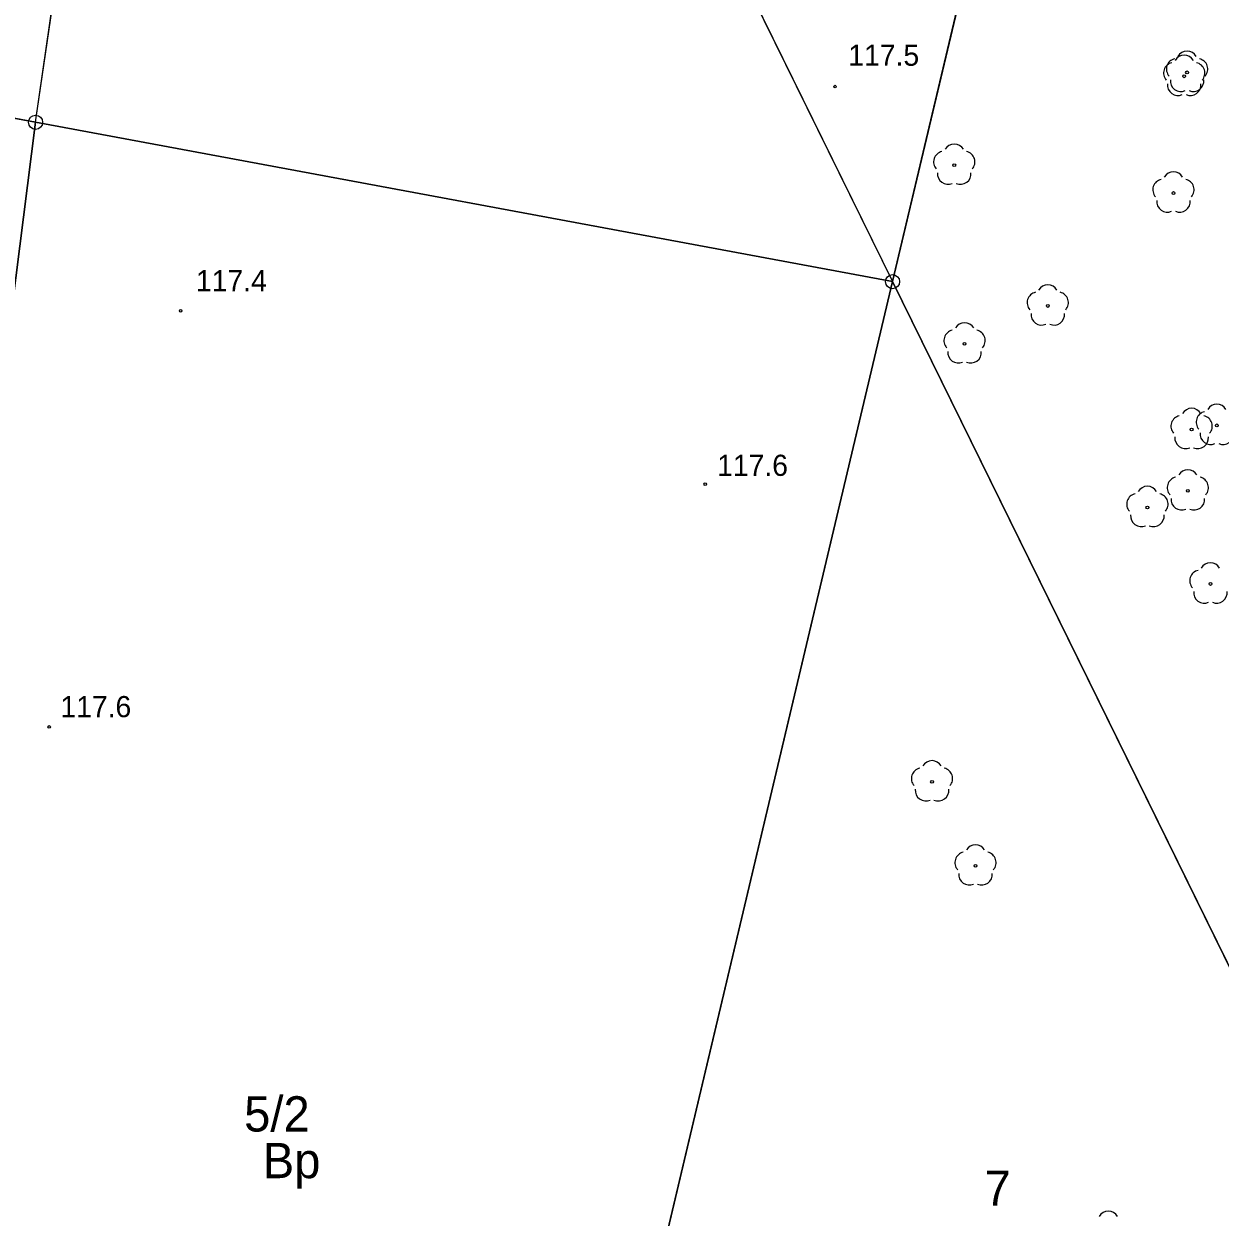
# Model space of a CAD drawing. Extents: x 6424617 to 6425697, y 5665845 to 5667190.
# Drawn here: x 6425307.38 to 6425349.76, y 5665963.78 to 5666006.06 of the extents above; entities that cross this region are included whole.
import ezdxf

# ---------------------------------------------------------------- set-up
doc = ezdxf.new("R2010")
doc.units = 0
for name, color, linetype in [('Warstwa 1', 7, 'Continuous'), ('Warstwa 10', 7, 'Continuous'), ('Warstwa 11', 7, 'Continuous'), ('Warstwa 13', 7, 'Continuous'), ('Warstwa 15', 7, 'Continuous'), ('Warstwa 2', 7, 'Continuous'), ('Warstwa 6', 7, 'Continuous')]:
    doc.layers.add(name, color=color, linetype=linetype)

msp = doc.modelspace()

# ---------------------------------------------------------------- linework, layer by layer
at = {"layer": 'Warstwa 1'}
for p, q in [((6425307.796, 5666002.57), (6425311.702, 5666029.586)), ((6425307.796, 5666002.57), (6425311.702, 5666029.586)), ((6425323.361, 5666027.005), (6425338.159, 5665996.923)), ((6425323.361, 5666027.005), (6425338.159, 5665996.923)), ((6425338.159, 5665996.923), (6425341.53, 5666011.154)), ((6425338.159, 5665996.923), (6425341.53, 5666011.154)), ((6425294.186, 5666005.104), (6425307.796, 5666002.57)), ((6425294.186, 5666005.104), (6425307.796, 5666002.57)), ((6425299.228, 5665934.885), (6425307.796, 5666002.57)), ((6425299.228, 5665934.885), (6425307.796, 5666002.57)), ((6425307.796, 5666002.57), (6425338.159, 5665996.923)), ((6425307.796, 5666002.57), (6425338.159, 5665996.923)), ((6425327.589, 5665952.305), (6425338.159, 5665996.923)), ((6425327.589, 5665952.305), (6425338.159, 5665996.923)), ((6425338.159, 5665996.923), (6425355.765, 5665961.104)), ((6425338.159, 5665996.923), (6425355.765, 5665961.104))]:
    msp.add_line(p, q, dxfattribs=at)
at = {"layer": 'Warstwa 10'}
for centre in [(6425307.796, 5666002.57), (6425338.159, 5665996.923)]:
    msp.add_circle(centre, 0.25, dxfattribs=at)
at = {"layer": 'Warstwa 11'}
for centre in [(6425348.492, 5666004.199), (6425348.594, 5666004.339), (6425340.345, 5666001.05), (6425348.112, 5666000.064), (6425343.659, 5665996.063), (6425340.71, 5665994.718), (6425348.755, 5665991.686), (6425349.648, 5665991.832), (6425348.621, 5665989.509), (6425347.188, 5665988.922), (6425349.421, 5665986.21), (6425339.557, 5665979.2), (6425341.098, 5665976.221)]:
    msp.add_circle(centre, 0.05, dxfattribs=at)
for centre, start, end in [((6425348.594, 5666004.714), 30.1471, 149.8529), ((6425348.135, 5666004.315), 102.1471, 221.8529), ((6425348.237, 5666004.455), 102.1471, 221.8529), ((6425348.492, 5666004.574), 30.1471, 149.8529), ((6425348.849, 5666004.315), 318.1471, 77.8529), ((6425348.951, 5666004.455), 318.1471, 77.8529), ((6425348.272, 5666003.896), 174.1471, 293.8529), ((6425348.374, 5666004.036), 174.1471, 293.8529), ((6425348.712, 5666003.896), 246.1471, 5.8529), ((6425348.814, 5666004.036), 246.1471, 5.8529), ((6425340.345, 5666001.425), 30.1471, 149.8529), ((6425339.988, 5666001.166), 102.1471, 221.8529), ((6425340.702, 5666001.166), 318.1471, 77.8529), ((6425348.112, 5666000.439), 30.1471, 149.8529), ((6425340.125, 5666000.747), 174.1471, 293.8529), ((6425340.565, 5666000.747), 246.1471, 5.8529), ((6425347.755, 5666000.18), 102.1471, 221.8529), ((6425348.469, 5666000.18), 318.1471, 77.8529), ((6425347.892, 5665999.761), 174.1471, 293.8529), ((6425348.332, 5665999.761), 246.1471, 5.8529), ((6425343.659, 5665996.438), 30.1471, 149.8529), ((6425343.302, 5665996.179), 102.1471, 221.8529), ((6425344.016, 5665996.179), 318.1471, 77.8529), ((6425343.439, 5665995.76), 174.1471, 293.8529), ((6425343.879, 5665995.76), 246.1471, 5.8529), ((6425340.71, 5665995.093), 30.1471, 149.8529), ((6425340.353, 5665994.834), 102.1471, 221.8529), ((6425341.067, 5665994.834), 318.1471, 77.8529), ((6425340.49, 5665994.415), 174.1471, 293.8529), ((6425340.93, 5665994.415), 246.1471, 5.8529), ((6425348.755, 5665992.061), 30.1471, 149.8529), ((6425349.648, 5665992.207), 30.1471, 149.8529), ((6425348.398, 5665991.802), 102.1471, 221.8529), ((6425349.291, 5665991.948), 102.1471, 221.8529), ((6425349.112, 5665991.802), 318.1471, 77.8529), ((6425349.428, 5665991.529), 174.1471, 293.8529), ((6425349.868, 5665991.529), 246.1471, 5.8529), ((6425348.535, 5665991.383), 174.1471, 293.8529), ((6425348.975, 5665991.383), 246.1471, 5.8529), ((6425348.621, 5665989.884), 30.1471, 149.8529), ((6425348.264, 5665989.625), 102.1471, 221.8529), ((6425348.978, 5665989.625), 318.1471, 77.8529), ((6425346.831, 5665989.038), 102.1471, 221.8529), ((6425347.188, 5665989.297), 30.1471, 149.8529), ((6425347.545, 5665989.038), 318.1471, 77.8529), ((6425348.401, 5665989.206), 174.1471, 293.8529), ((6425348.841, 5665989.206), 246.1471, 5.8529), ((6425346.968, 5665988.619), 174.1471, 293.8529), ((6425347.408, 5665988.619), 246.1471, 5.8529), ((6425349.421, 5665986.585), 30.1471, 149.8529), ((6425349.064, 5665986.326), 102.1471, 221.8529), ((6425349.201, 5665985.907), 174.1471, 293.8529), ((6425349.641, 5665985.907), 246.1471, 5.8529), ((6425339.2, 5665979.316), 102.1471, 221.8529), ((6425339.557, 5665979.575), 30.1471, 149.8529), ((6425339.914, 5665979.316), 318.1471, 77.8529), ((6425339.337, 5665978.897), 174.1471, 293.8529), ((6425339.777, 5665978.897), 246.1471, 5.8529), ((6425340.741, 5665976.337), 102.1471, 221.8529), ((6425341.098, 5665976.596), 30.1471, 149.8529), ((6425341.455, 5665976.337), 318.1471, 77.8529), ((6425340.878, 5665975.918), 174.1471, 293.8529), ((6425341.318, 5665975.918), 246.1471, 5.8529), ((6425345.803, 5665963.61), 30.1471, 149.8529)]:
    msp.add_arc(centre, 0.375, start, end, dxfattribs=at)
at = {"layer": 'Warstwa 13'}
for centre in [(6425336.12, 5666003.835), (6425312.934, 5665995.888), (6425331.523, 5665989.748), (6425308.277, 5665981.145)]:
    msp.add_circle(centre, 0.045, dxfattribs=at)
at = {"layer": 'Warstwa 2'}
msp.add_lwpolyline([(6425352.458, 5665946.354), (6425327.589, 5665952.305), (6425338.159, 5665996.923), (6425342.193, 5666013.953)], dxfattribs=at)
at = {"layer": 'Warstwa 6'}
for points in [[(6425311.702, 5666029.586), (6425300.721, 5666032.019), (6425294.186, 5666005.104), (6425307.796, 5666002.57)], [(6425311.702, 5666029.586), (6425323.361, 5666027.005), (6425338.159, 5665996.923), (6425307.796, 5666002.57)], [(6425338.159, 5665996.923), (6425341.53, 5666011.154), (6425338.14, 5666011.915), (6425340.685, 5666023.166), (6425323.361, 5666027.005)], [(6425307.796, 5666002.57), (6425294.186, 5666005.104), (6425278.506, 5665940.485), (6425299.228, 5665934.885)]]:
    msp.add_lwpolyline(points, close=True, dxfattribs=at)
for points in [[(6425366.39, 5666008.49), (6425352.328, 5666011.784), (6425351.663, 5666008.862), (6425341.53, 5666011.154), (6425338.159, 5665996.923), (6425355.765, 5665961.104)], [(6425352.458, 5665946.354), (6425327.589, 5665952.305), (6425338.159, 5665996.923), (6425307.796, 5666002.57), (6425299.228, 5665934.885), (6425346.993, 5665921.978)], [(6425355.765, 5665961.104), (6425338.159, 5665996.923), (6425327.589, 5665952.305), (6425352.458, 5665946.354)]]:
    msp.add_lwpolyline(points, dxfattribs=at)

# ---------------------------------------------------------------- texts
at = {"layer": 'Warstwa 13'}
for s, p in [('117.5', (6425336.592, 5666004.573)), ('117.4', (6425313.477, 5665996.581)), ('117.6', (6425331.943, 5665990.041)), ('117.6', (6425308.675, 5665981.49))]:
    msp.add_text(s, height=0.75, dxfattribs=at).set_placement(p)
at = {"layer": 'Warstwa 15'}
for s, p in [('5/2', (6425315.184, 5665966.808)), ('7', (6425341.419, 5665964.177))]:
    msp.add_text(s, height=1.25, dxfattribs=at).set_placement(p)
at = {"layer": 'Warstwa 2'}
msp.add_text('Bp', height=1.25, dxfattribs=at).set_placement((6425315.843, 5665965.155))

doc.saveas('drawing.dxf')
